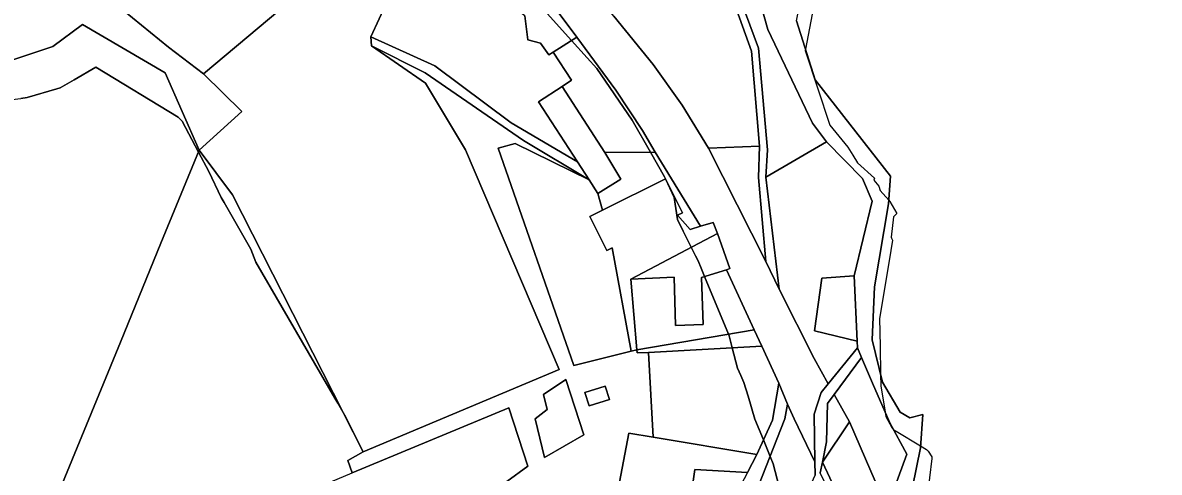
# Model space of a CAD drawing. Extents: x -477304 to -465429, y -1159113 to -1149210.
# Drawn here: x -469233.1 to -468860.8, y -1156187.5 to -1156040.4 of the extents above; entities that cross this region are included whole.
import ezdxf

# ---------------------------------------------------------------- set-up
doc = ezdxf.new("R2010")
doc.units = 0
for name, color, linetype in [('BPEJ_s', 7, 'Continuous'), ('orna_s', 7, 'Continuous'), ('ostatni_s', 7, 'Continuous'), ('PUPFL_s', 7, 'Continuous'), ('trav_porost_s', 7, 'Continuous'), ('voda_s', 7, 'Continuous'), ('zahrada_s', 7, 'Continuous')]:
    doc.layers.add(name, color=color, linetype=linetype)

msp = doc.modelspace()

# ---------------------------------------------------------------- linework, layer by layer
at = {"layer": 'BPEJ_s'}
for points in [[(-469048.24, -1156051.83), (-469053.33, -1156046.17), (-469063.24, -1156035.18), (-469068.13, -1156029.75), (-469075.1, -1156020.02), (-469082.93, -1156012.2), (-469085.26, -1156007.55), (-469085.26, -1156003.68), (-469085.26, -1156002.47), (-469087.09, -1156000), (-469093.5, -1155985.72), (-469124.71, -1155958.23), (-469149.22, -1155937.52), (-469157.03, -1155930.92), (-469195.68, -1155906.58), (-469239.89, -1155886.33)], [(-468969.37, -1156010.51), (-468976.71, -1156049.07), (-468976.77, -1156049.42), (-468968.74, -1156073.95), (-468962.82, -1156081.14), (-468961.17, -1156083.77), (-468959.64, -1156086.21), (-468954.14, -1156091.29), (-468954.35, -1156091.92), (-468952.66, -1156093.83), (-468952.24, -1156095.31), (-468949.44, -1156098.49), (-468949.07, -1156098.9), (-468946.77, -1156102.81), (-468947.88, -1156103.9), (-468948.65, -1156110.53), (-468948.5, -1156110.91), (-468948.22, -1156111.59), (-468949.33, -1156118.31), (-468952.45, -1156137.18), (-468952.28, -1156146.29), (-468952.11, -1156155.44), (-468952.03, -1156159.38), (-468950.6, -1156167.75), (-468950.34, -1156169.32), (-468948.45, -1156172.92), (-468947.84, -1156173.62), (-468947.79, -1156173.65), (-468947, -1156174.12), (-468939.01, -1156178.94), (-468937.03, -1156180.13), (-468936.5, -1156180.65), (-468935.29, -1156182.48), (-468935.35, -1156183.01), (-468936.8, -1156195.75)], [(-468969.37, -1156010.51), (-468976.71, -1156049.07), (-468976.77, -1156049.42), (-468968.74, -1156073.95), (-468962.82, -1156081.14), (-468961.17, -1156083.77), (-468959.64, -1156086.21), (-468954.14, -1156091.29), (-468954.35, -1156091.92), (-468952.66, -1156093.83), (-468952.24, -1156095.31), (-468949.44, -1156098.49), (-468949.07, -1156098.9), (-468946.77, -1156102.81), (-468947.88, -1156103.9), (-468948.65, -1156110.53), (-468948.5, -1156110.91), (-468948.22, -1156111.59), (-468949.33, -1156118.31), (-468952.45, -1156137.18), (-468952.28, -1156146.29), (-468952.11, -1156155.44), (-468952.03, -1156159.38), (-468950.6, -1156167.75), (-468950.34, -1156169.32), (-468948.45, -1156172.92), (-468947.84, -1156173.62), (-468947.79, -1156173.65), (-468947, -1156174.12), (-468939.01, -1156178.94), (-468937.03, -1156180.13), (-468936.5, -1156180.65), (-468935.29, -1156182.48), (-468935.35, -1156183.01), (-468936.8, -1156195.75)], [(-469063.24, -1156035.18), (-469053.33, -1156046.17), (-469048.24, -1156051.83), (-469045.08, -1156055.34), (-469033.44, -1156072.26), (-469027.48, -1156082.75), (-469022.87, -1156090.87), (-469022.57, -1156091.51), (-469019.7, -1156097.63), (-469018.64, -1156104.82), (-469016.73, -1156108.66), (-469014.12, -1156113.88), (-469012.69, -1156116.73), (-469011.87, -1156118.36)], [(-468984.64, -1156194.86), (-468987.34, -1156184.76), (-468988.3, -1156182.4), (-468990.51, -1156176.95), (-468993.27, -1156170.17), (-468995.51, -1156162.63), (-468996.86, -1156158.11), (-468997.89, -1156155.85), (-468998.98, -1156153.46), (-469000.71, -1156146.8), (-469001.73, -1156142.89), (-469001.95, -1156142.35), (-469009.76, -1156123.48), (-469010.92, -1156120.67), (-469011.87, -1156118.36), (-469012.69, -1156116.73), (-469014.12, -1156113.88), (-469016.73, -1156108.66), (-469018.64, -1156104.82), (-469019.7, -1156097.63), (-469022.57, -1156091.51), (-469022.87, -1156090.87), (-469027.48, -1156082.75), (-469033.44, -1156072.26), (-469045.08, -1156055.34), (-469048.24, -1156051.83)], [(-469248.37, -1156071.15), (-469247.7, -1156069.71), (-469246.99, -1156068.18), (-469245.97, -1156066.55), (-469233.75, -1156065.13), (-469231.64, -1156064.89), (-469221.94, -1156062.06), (-469220.83, -1156061.71), (-469216.23, -1156059.03), (-469209.17, -1156054.92), (-469182.18, -1156071.31), (-469180.94, -1156072.56), (-469175.56, -1156082.69), (-469172.18, -1156089.05), (-469168.12, -1156097.6), (-469167.18, -1156099.25), (-469158.42, -1156114.55), (-469156.73, -1156118.78), (-469130.87, -1156163.27), (-469129.93, -1156164.91), (-469127.75, -1156168.69), (-469121.55, -1156180.88), (-469126.61, -1156183.67), (-469125.18, -1156187.69)], [(-469125.18, -1156187.69), (-469126.61, -1156183.67), (-469121.55, -1156180.88), (-469127.75, -1156168.69), (-469129.93, -1156164.91), (-469130.87, -1156163.27), (-469156.73, -1156118.78), (-469158.42, -1156114.55), (-469167.18, -1156099.25), (-469168.12, -1156097.6), (-469172.18, -1156089.05), (-469175.56, -1156082.69), (-469180.94, -1156072.56), (-469182.18, -1156071.31), (-469209.17, -1156054.92), (-469216.23, -1156059.03), (-469220.83, -1156061.71), (-469221.94, -1156062.06), (-469231.64, -1156064.89), (-469233.75, -1156065.13)], [(-469011.87, -1156118.36), (-469010.92, -1156120.67), (-469009.76, -1156123.48), (-469001.95, -1156142.35), (-469001.73, -1156142.89), (-469000.71, -1156146.8), (-468998.98, -1156153.46), (-468997.89, -1156155.85), (-468996.86, -1156158.11), (-468995.51, -1156162.63), (-468993.27, -1156170.17), (-468990.51, -1156176.95), (-468988.3, -1156182.4), (-468987.34, -1156184.76), (-468984.64, -1156194.86), (-468984.54, -1156195.06), (-468983.85, -1156196.44), (-468980.31, -1156203.55), (-468979.95, -1156204.3), (-468978.85, -1156206.51)]]:
    msp.add_lwpolyline(points, dxfattribs=at)
at = {"layer": 'orna_s'}
msp.add_lwpolyline([(-469049.21, -1155986.67), (-469015.54, -1156010), (-469001.24, -1156030.47), (-468994.38, -1156049.7), (-468991.75, -1156080.76), (-469008.53, -1156081.44), (-469017.08, -1156067.39), (-469026.61, -1156054.04), (-469039.46, -1156038.2), (-469060.74, -1156012.34), (-469078.06, -1155990.5), (-469090.43, -1155976.27), (-469069.85, -1155979.6)], close=True, dxfattribs=at)
at = {"layer": 'ostatni_s'}
for points in [[(-469067.64, -1156045.93), (-469068.59, -1156038.15), (-469089.78, -1156021.96), (-469089.85, -1155998.38), (-469071.08, -1156020.02), (-469060.66, -1156032.85), (-469051.64, -1156045.1), (-469059.4, -1156050.02), (-469060.78, -1156050.83), (-469063.54, -1156047.05)], [(-469073.08, -1156073.13), (-469051.41, -1156085.94), (-469047.59, -1156091.85), (-469069.08, -1156078.89), (-469101.3, -1156056.72), (-469118.83, -1156047.91), (-469119.09, -1156044.93), (-469098.16, -1156054.5)], [(-469030.06, -1156075.65), (-469025.95, -1156082.74), (-469042.49, -1156082.86), (-469056.37, -1156061.19), (-469053.35, -1156059.2), (-469059.4, -1156050.02), (-469051.64, -1156045.1), (-469038.8, -1156062.49)], [(-469064.13, -1156066.3), (-469056.37, -1156061.19), (-469042.49, -1156082.86), (-469037.24, -1156091.54), (-469044.74, -1156096.24), (-469047.59, -1156091.85), (-469051.41, -1156085.94)], [(-469052.64, -1156152.64), (-469077.38, -1156081.44), (-469071.76, -1156079.94), (-469047.59, -1156091.85), (-469044.74, -1156096.24), (-469043.22, -1156101.77), (-469047.34, -1156103.82), (-469041.81, -1156114.94), (-469040.04, -1156114.06), (-469033.81, -1156147.94)], [(-469025.95, -1156082.74), (-469011.09, -1156106.98), (-469014.47, -1156108.09), (-469018.65, -1156103.39), (-469017.04, -1156102.59), (-469022.56, -1156091.5), (-469043.22, -1156101.77), (-469044.74, -1156096.24), (-469037.24, -1156091.54), (-469042.49, -1156082.86)], [(-468991.75, -1156080.76), (-468992.14, -1156091), (-468989.68, -1156118.57), (-469008.53, -1156081.44)], [(-469031.91, -1156147.46), (-469033.81, -1156147.94), (-469040.04, -1156114.06), (-469041.81, -1156114.94), (-469047.34, -1156103.82), (-469043.22, -1156101.77), (-469022.56, -1156091.5), (-469017.04, -1156102.59), (-469018.65, -1156103.39), (-469014.47, -1156108.09), (-469011.09, -1156106.98), (-469006.95, -1156105.72), (-469005.51, -1156109.34), (-469033.9, -1156124.31)], [(-469010.26, -1156139.18), (-469019.3, -1156139.45), (-469019.77, -1156123.66), (-469033.9, -1156124.31), (-469005.51, -1156109.34), (-469001.46, -1156120.85), (-469002.61, -1156121.23), (-469010.72, -1156123.78)], [(-469019.77, -1156123.66), (-469019.3, -1156139.45), (-469010.26, -1156139.18), (-469010.72, -1156123.78), (-469002.61, -1156121.23), (-468993.54, -1156140.91), (-469031.91, -1156147.46), (-469033.9, -1156124.31)], [(-468958.32, -1156149.99), (-468954.75, -1156158.37), (-468949.03, -1156171.32), (-468943.52, -1156181.65), (-468947.52, -1156192.64), (-468946.08, -1156204.07), (-468939.1, -1156218.87), (-468917.65, -1156242.28), (-468908.63, -1156257.53), (-468887.26, -1156283.8), (-468886.46, -1156285.83), (-468902.04, -1156294.79), (-468905.36, -1156288.67), (-468926.91, -1156245.66), (-468948.63, -1156202.6), (-468962.26, -1156171.01), (-468967.26, -1156162.1)], [(-469042.35, -1156159.33), (-469040.95, -1156163.71), (-469047.58, -1156165.82), (-469048.98, -1156161.44)], [(-468962.26, -1156171.01), (-468971.14, -1156184.29), (-468969.83, -1156177.55), (-468969.45, -1156165.08), (-468967.26, -1156162.1)], [(-468982.61, -1156165.26), (-468980.42, -1156170.1), (-468973.63, -1156184.14), (-468973.58, -1156188.38), (-468978.48, -1156199.13), (-468984, -1156212.45), (-469008.76, -1156229.67), (-469016.57, -1156238.41), (-469031.65, -1156246.97), (-469034.04, -1156250.77), (-469025.49, -1156272.56), (-469032.78, -1156267.14), (-469036.33, -1156246.01), (-469003.97, -1156215.84), (-468994.52, -1156198.14), (-468983.42, -1156170.04)], [(-469026.6, -1156176.1), (-468992.68, -1156181.72), (-468995.75, -1156187.58), (-469012.91, -1156186.61), (-469014.31, -1156195.86), (-469023.98, -1156194.41), (-469032.94, -1156193.07), (-469033.05, -1156193.8), (-469036.45, -1156193.29), (-469038.07, -1156193.05), (-469034.53, -1156174.78)], [(-468971.92, -1156187.69), (-468971.14, -1156184.29), (-468940.84, -1156248.83), (-468963.25, -1156205.63)]]:
    msp.add_lwpolyline(points, close=True, dxfattribs=at)
for points in [[(-468999.14, -1156029.48), (-468992.08, -1156048.7), (-468989.17, -1156081.98), (-468989.7, -1156090.95), (-468985.29, -1156127.59), (-468989.68, -1156118.57), (-468992.14, -1156091), (-468991.75, -1156080.76), (-468994.38, -1156049.7), (-469001.24, -1156030.47)], [(-469068.59, -1156038.15), (-469067.64, -1156045.93), (-469063.54, -1156047.05), (-469060.78, -1156050.83), (-469059.4, -1156050.02), (-469053.35, -1156059.2), (-469056.37, -1156061.19), (-469064.13, -1156066.3), (-469051.41, -1156085.94), (-469073.08, -1156073.13), (-469098.16, -1156054.5), (-469119.09, -1156044.93), (-469113.59, -1156033.24)], [(-469039.46, -1156038.2), (-469026.61, -1156054.04), (-469017.08, -1156067.39), (-469008.53, -1156081.44), (-468989.68, -1156118.57), (-468985.29, -1156127.59), (-468973.9, -1156150.28), (-468969.25, -1156158.55), (-468971.58, -1156161.41), (-468973.83, -1156168.5), (-468973.63, -1156184.14), (-468980.42, -1156170.1), (-468982.61, -1156165.26), (-468985.43, -1156158.37), (-468991.05, -1156146.27), (-468993.54, -1156140.91), (-469002.61, -1156121.23), (-469001.46, -1156120.85), (-469005.51, -1156109.34), (-469006.95, -1156105.72), (-469011.09, -1156106.98), (-469025.95, -1156082.74), (-469030.06, -1156075.65), (-469038.8, -1156062.49), (-469051.64, -1156045.1), (-469060.66, -1156032.85)], [(-468995.75, -1156187.58), (-468992.68, -1156181.72), (-468987.56, -1156170.44), (-468985.43, -1156158.37), (-468982.61, -1156165.26), (-468983.42, -1156170.04), (-468994.52, -1156198.14), (-469003.97, -1156215.84), (-469036.33, -1156246.01)], [(-468940.84, -1156248.83), (-468971.14, -1156184.29), (-468962.26, -1156171.01), (-468948.63, -1156202.6)]]:
    msp.add_lwpolyline(points, dxfattribs=at)
at = {"layer": 'PUPFL_s'}
for points in [[(-468973.49, -1156059.07), (-468979.7, -1156039.77), (-468974.2, -1156012.58), (-468971.3, -1156000.3), (-468962.26, -1155959.73), (-468967.13, -1155948.4), (-468945.73, -1155919.54), (-468931.19, -1155892.84), (-468916.29, -1155865.41), (-468924.77, -1155827.74), (-468922.39, -1155814.7), (-468860.81, -1155749.74)], [(-469281.67, -1156191.39), (-469277.23, -1156182.58), (-469277.33, -1156170.95), (-469274.89, -1156157.18), (-469284.48, -1156145.11), (-469278.79, -1156124.39), (-469276.28, -1156101.69), (-469266.53, -1156094.62), (-469265.49, -1156083.8), (-469272.34, -1156068.3), (-469257.31, -1156068.25), (-469253.16, -1156052.33), (-469238.63, -1156053.26), (-469223.22, -1156048.15), (-469213.59, -1156040.97), (-469186.49, -1156056.75), (-469175.33, -1156082.14), (-469187.84, -1156112.53), (-469201.15, -1156144.9), (-469220.12, -1156191.16)], [(-468941.66, -1156192.38), (-468939.06, -1156179.59), (-468938.28, -1156168.6), (-468942.5, -1156169.75), (-468945.65, -1156167.82), (-468951.45, -1156158.07), (-468954.91, -1156144.21), (-468954.15, -1156126.87), (-468949.52, -1156099.65), (-468948.87, -1156090.64), (-468973.49, -1156059.07)], [(-469220.12, -1156191.16), (-469201.15, -1156144.9), (-469187.84, -1156112.53), (-469175.33, -1156082.14), (-469164.38, -1156096.74), (-469121.55, -1156180.88), (-469126.61, -1156183.67), (-469125.18, -1156187.69)]]:
    msp.add_lwpolyline(points, dxfattribs=at)
msp.add_lwpolyline([(-469270.65, -1156027.82), (-469250.14, -1156022.67), (-469246.77, -1156013.03), (-469238.68, -1156015.49), (-469235.31, -1156014.72), (-469230.78, -1156021.9), (-469231.74, -1156024.26), (-469200.1, -1156036.31), (-469185.34, -1156048.4), (-469173.93, -1156057.12), (-469161.4, -1156069.42), (-469175.33, -1156082.14), (-469186.49, -1156056.75), (-469213.59, -1156040.97), (-469223.22, -1156048.15), (-469238.63, -1156053.26), (-469253.16, -1156052.33), (-469257.31, -1156068.25), (-469272.34, -1156068.3), (-469281.25, -1156055.32), (-469281.65, -1156044.98), (-469276.15, -1156038.25)], close=True, dxfattribs=at)
at = {"layer": 'trav_porost_s'}
for points in [[(-469245.56, -1155899.05), (-469228.37, -1155904.77), (-469223.27, -1155906.59), (-469223.65, -1155910.64), (-469205.4, -1155935.22), (-469199.04, -1155932.33), (-469197.5, -1155929.72), (-469184.11, -1155940.57), (-469175.92, -1155948.42), (-469166.82, -1155961.43), (-469157.91, -1155973.96), (-469153.29, -1155984.85), (-469155.6, -1155987.93), (-469151.64, -1155992.29), (-469127.25, -1156017.96), (-469173.93, -1156057.12), (-469185.34, -1156048.4), (-469200.1, -1156036.31), (-469231.74, -1156024.26), (-469230.78, -1156021.9), (-469235.31, -1156014.72)], [(-469074.59, -1156190.55), (-469067.68, -1156185.58), (-469073.84, -1156166.45), (-469125.18, -1156187.69), (-469126.61, -1156183.67), (-469121.55, -1156180.88), (-469057.38, -1156153.88), (-469088.1, -1156081.99), (-469101.2, -1156060.17), (-469118.83, -1156047.91), (-469101.3, -1156056.72), (-469069.08, -1156078.89), (-469047.59, -1156091.85), (-469071.76, -1156079.94), (-469077.38, -1156081.44), (-469052.64, -1156152.64), (-469033.81, -1156147.94), (-469031.91, -1156147.46), (-469031.82, -1156148.49), (-469028.17, -1156148.29), (-469026.6, -1156176.1), (-469034.53, -1156174.78), (-469038.07, -1156193.05)]]:
    msp.add_lwpolyline(points, dxfattribs=at)
for points in [[(-469000.59, -1156009.87), (-468994.61, -1156022.76), (-468989.05, -1156042.58), (-468974.42, -1156073.27), (-468969.82, -1156079.36), (-468989.7, -1156090.95), (-468989.17, -1156081.98), (-468992.08, -1156048.7), (-468999.14, -1156029.48), (-469007.4, -1156013.45)], [(-469113.59, -1156033.24), (-469119.09, -1156044.93), (-469118.83, -1156047.91), (-469101.2, -1156060.17), (-469088.1, -1156081.99), (-469057.38, -1156153.88), (-469121.55, -1156180.88), (-469164.38, -1156096.74), (-469175.33, -1156082.14), (-469161.4, -1156069.42), (-469173.93, -1156057.12), (-469127.25, -1156017.96)], [(-468973.76, -1156141.24), (-468959.8, -1156144.62), (-468959.7, -1156146.81), (-468969.25, -1156158.55), (-468973.9, -1156150.28), (-468985.29, -1156127.59), (-468989.7, -1156090.95), (-468969.82, -1156079.36), (-468958, -1156091.35), (-468954.86, -1156098.82), (-468960.8, -1156123.18), (-468971.3, -1156124)], [(-468973.76, -1156141.24), (-468971.3, -1156124), (-468960.8, -1156123.18), (-468959.8, -1156144.62)], [(-469028.17, -1156148.29), (-469031.82, -1156148.49), (-469031.91, -1156147.46), (-468993.54, -1156140.91), (-468991.05, -1156146.27)], [(-469028.17, -1156148.29), (-468991.05, -1156146.27), (-468985.43, -1156158.37), (-468987.56, -1156170.44), (-468992.68, -1156181.72), (-469026.6, -1156176.1)], [(-469055.17, -1156157.16), (-469062.56, -1156162.12), (-469061.36, -1156166.96), (-469065.22, -1156170.02), (-469062.17, -1156182.67), (-469049.27, -1156175.27)], [(-469061.36, -1156166.96), (-469062.56, -1156162.12), (-469055.17, -1156157.16), (-469049.27, -1156175.27), (-469062.17, -1156182.67), (-469065.22, -1156170.02)], [(-469048.98, -1156161.44), (-469047.58, -1156165.82), (-469040.95, -1156163.71), (-469042.35, -1156159.33)], [(-469156.59, -1156276.09), (-469185.92, -1156287.93), (-469172.37, -1156207.61), (-469125.18, -1156187.69), (-469073.84, -1156166.45), (-469067.68, -1156185.58), (-469074.59, -1156190.55), (-469073.48, -1156221.26), (-469070.7, -1156241.69), (-469074.72, -1156245.61), (-469075.43, -1156255.53), (-469078.12, -1156292.19), (-469155.78, -1156283.87)]]:
    msp.add_lwpolyline(points, close=True, dxfattribs=at)
at = {"layer": 'voda_s'}
for points in [[(-468947.52, -1156192.64), (-468943.52, -1156181.65), (-468949.03, -1156171.32), (-468954.75, -1156158.37), (-468958.32, -1156149.99), (-468959.7, -1156146.81), (-468959.8, -1156144.62), (-468960.8, -1156123.18), (-468954.86, -1156098.82), (-468958, -1156091.35), (-468969.82, -1156079.36), (-468974.42, -1156073.27), (-468989.05, -1156042.58), (-468994.61, -1156022.76)], [(-468979.7, -1156039.77), (-468973.49, -1156059.07)], [(-468973.49, -1156059.07), (-468948.87, -1156090.64), (-468949.52, -1156099.65), (-468954.15, -1156126.87), (-468954.91, -1156144.21), (-468951.45, -1156158.07), (-468945.65, -1156167.82), (-468942.5, -1156169.75), (-468938.28, -1156168.6), (-468939.06, -1156179.59), (-468941.66, -1156192.38)], [(-468973.58, -1156188.38), (-468973.63, -1156184.14), (-468973.83, -1156168.5), (-468971.58, -1156161.41), (-468969.25, -1156158.55), (-468959.7, -1156146.81), (-468958.32, -1156149.99), (-468967.26, -1156162.1), (-468969.45, -1156165.08), (-468969.83, -1156177.55), (-468971.14, -1156184.29), (-468971.92, -1156187.69)]]:
    msp.add_lwpolyline(points, dxfattribs=at)
at = {"layer": 'zahrada_s'}
msp.add_lwpolyline([(-469012.91, -1156186.61), (-468995.75, -1156187.58), (-469002.29, -1156200.05), (-469038.33, -1156194.42), (-469038.07, -1156193.05), (-469036.45, -1156193.29), (-469033.05, -1156193.8), (-469032.94, -1156193.07), (-469023.98, -1156194.41), (-469014.31, -1156195.86)], close=True, dxfattribs=at)

doc.saveas('drawing.dxf')
